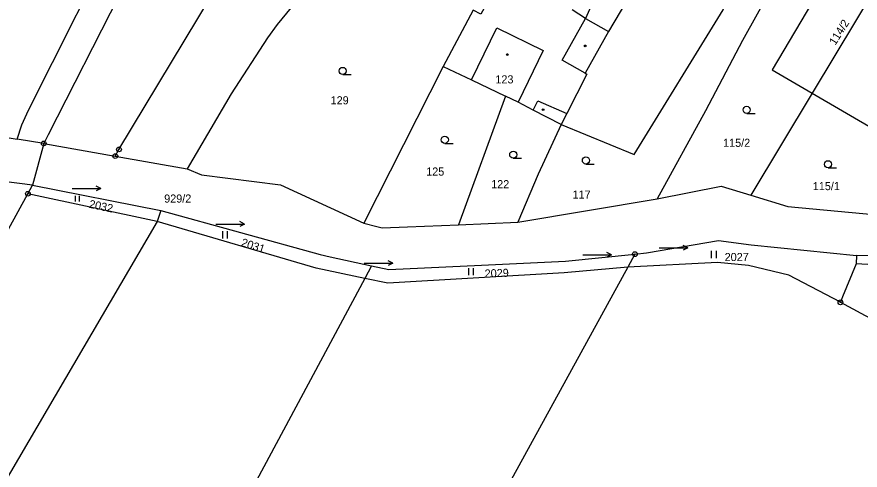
# Model space of a CAD drawing. Extents: x -504988 to -494607, y -1123820 to -1114018.
# Drawn here: x -501863.6 to -501686.6, y -1120941.2 to -1120846.2 of the extents above; entities that cross this region are included whole.
import ezdxf

# ---------------------------------------------------------------- set-up
doc = ezdxf.new("R2010")
doc.units = 0
for name, color, linetype in [('Hranice parcel', 7, 'Continuous'), ('Parcelní čísla', 7, 'Continuous'), ('Vnitřní kresba', 7, 'Continuous'), ('Značky bodu BP', 7, 'Continuous'), ('Značky budov', 7, 'Continuous'), ('Značky kultur', 7, 'Continuous')]:
    doc.layers.add(name, color=color, linetype=linetype)

msp = doc.modelspace()

# ---------------------------------------------------------------- linework, layer by layer
at = {"layer": 'Hranice parcel'}
for p, q in [((-501726.73, -1120807.31), (-501744.25, -1120846.56)), ((-501744.25, -1120846.56), (-501747.07, -1120844.71)), ((-501744.25, -1120846.56), (-501739.44, -1120849.26)), ((-501774.1, -1120856.61), (-501790.74, -1120889.44)), ((-501696.69, -1120862.21), (-501709.57, -1120883.59)), ((-501696.69, -1120862.21), (-501683.14, -1120870.12)), ((-501761.01, -1120862.86), (-501770.93, -1120889.8)), ((-501857.92, -1120872.74), (-501863.51, -1120871.84)), ((-501857.92, -1120872.74), (-501860.27, -1120881.48)), ((-501857.92, -1120872.74), (-501842.92, -1120875.39)), ((-501842.92, -1120875.39), (-501827.86, -1120878.05)), ((-501860.27, -1120881.48), (-501866.29, -1120880.69)), ((-501861.26, -1120883.28), (-501860.27, -1120881.48)), ((-501860.27, -1120881.48), (-501833.33, -1120886.8)), ((-501834.14, -1120889.09), (-501861.26, -1120883.28)), ((-501758.43, -1120889.23), (-501729.19, -1120884.32)), ((-501833.33, -1120886.8), (-501834.14, -1120889.09)), ((-501834.14, -1120889.09), (-501926.63, -1121046.93)), ((-501770.93, -1120889.8), (-501758.43, -1120889.23)), ((-501733.89, -1120895.94), (-501735.39, -1120898.67)), ((-501789.17, -1120898.39), (-501790.58, -1120901.02)), ((-501790.58, -1120901.02), (-501877.75, -1121063.72))]:
    msp.add_line(p, q, dxfattribs=at)
for points in [[(-501819.89, -1120793.44), (-501823.45, -1120801.27), (-501833.24, -1120823.69), (-501842.13, -1120841.68), (-501857.02, -1120870.96), (-501857.92, -1120872.74)], [(-501863.51, -1120871.84), (-501862.56, -1120868.86), (-501861.12, -1120865.76), (-501840.91, -1120825.58), (-501838.73, -1120821.11), (-501836.66, -1120816.58), (-501827.47, -1120795.56)], [(-501749.36, -1120868.76), (-501734.08, -1120875.07), (-501715.38, -1120844.71), (-501713.89, -1120841.08), (-501715.31, -1120840.5), (-501704.95, -1120819.9), (-501704.11, -1120820.34), (-501700.58, -1120813.59), (-501698.32, -1120808.95)], [(-501842.92, -1120875.39), (-501842.15, -1120873.98), (-501806.38, -1120814.64), (-501804.08, -1120810.84), (-501804.07, -1120810.82)], [(-501719.75, -1120811.61), (-501729.94, -1120834.52), (-501730.56, -1120834.27), (-501739.44, -1120849.26)], [(-501690.12, -1120813.77), (-501705.14, -1120840.05), (-501711.33, -1120851.18), (-501719.11, -1120865.94), (-501729.19, -1120884.32)], [(-501792.59, -1120826.31), (-501793.85, -1120828.25), (-501795.72, -1120831.21), (-501799.86, -1120837.02), (-501804.44, -1120842.19), (-501808.94, -1120847.82), (-501810.99, -1120850.62), (-501818.61, -1120862.34), (-501827.86, -1120878.05)], [(-501675.63, -1120837.86), (-501681.13, -1120834.59), (-501682.3, -1120836.57), (-501690.07, -1120831.96), (-501693.34, -1120837.47), (-501695.53, -1120836.17), (-501697.65, -1120839.81), (-501695.49, -1120841.09), (-501705.12, -1120857.31), (-501696.69, -1120862.21)], [(-501675.63, -1120837.86), (-501678.16, -1120842.01), (-501682.83, -1120839.18), (-501696.69, -1120862.21)], [(-501763.75, -1120841.18), (-501766.23, -1120845.66), (-501767.82, -1120844.82), (-501774.1, -1120856.61)], [(-501739.44, -1120849.26), (-501744.36, -1120858.02), (-501743.97, -1120858.25), (-501748.18, -1120866.46), (-501749.36, -1120868.76)], [(-501774.1, -1120856.61), (-501768.15, -1120859.4), (-501761.01, -1120862.86)], [(-501749.36, -1120868.76), (-501755.22, -1120865.79), (-501758.42, -1120864.11), (-501761.01, -1120862.86)], [(-501878.85, -1120864.39), (-501871.07, -1120870.62), (-501863.51, -1120871.84)], [(-501749.36, -1120868.76), (-501754.18, -1120879.16), (-501758.43, -1120889.23)], [(-501827.86, -1120878.05), (-501824.83, -1120879.32), (-501808.24, -1120881.41), (-501790.74, -1120889.44)], [(-501729.19, -1120884.32), (-501715.8, -1120881.68), (-501709.57, -1120883.59)], [(-501945.82, -1121026.21), (-501921.73, -1120992.61), (-501906.64, -1120969.19), (-501903.89, -1120964.92), (-501893.74, -1120942.43), (-501861.26, -1120883.28)], [(-501709.57, -1120883.59), (-501701.77, -1120885.98), (-501680.8, -1120887.9), (-501679.36, -1120885.55)], [(-501833.33, -1120886.8), (-501799.96, -1120896.02), (-501797.8, -1120896.49), (-501789.17, -1120898.39)], [(-501790.58, -1120901.02), (-501800.78, -1120898.88), (-501834.14, -1120889.09)], [(-501790.74, -1120889.44), (-501788.07, -1120890.17), (-501786.89, -1120890.41), (-501781.59, -1120890.2), (-501770.93, -1120889.8)], [(-501733.89, -1120895.94), (-501731.49, -1120895.7), (-501716.33, -1120893.11), (-501709.47, -1120894.01), (-501687.41, -1120896.26), (-501687.49, -1120897.94)], [(-501789.17, -1120898.39), (-501785.51, -1120899.19), (-501766.05, -1120898.24), (-501748.48, -1120897.39), (-501733.89, -1120895.94)], [(-501690.77, -1120906.04), (-501701.59, -1120900.34), (-501710.09, -1120898.3), (-501716.54, -1120897.7), (-501735.39, -1120898.67)], [(-501735.39, -1120898.67), (-501784.28, -1120987.7), (-501833.16, -1121076.73)], [(-501735.39, -1120898.67), (-501748.72, -1120899.88), (-501785.72, -1120902.04), (-501790.58, -1120901.02)], [(-501687.49, -1120897.94), (-501690.32, -1120904.92), (-501690.77, -1120906.04)], [(-501653.59, -1120909.15), (-501667.74, -1120902.15), (-501679, -1120898.49), (-501687.49, -1120897.94)], [(-501690.77, -1120906.04), (-501686.48, -1120908.33), (-501663.72, -1120920.49), (-501660.53, -1120922.2)]]:
    msp.add_lwpolyline(points, dxfattribs=at)
at = {"layer": 'Vnitřní kresba'}
for p, q in [((-501749.18, -1120855.32), (-501744.25, -1120846.56)), ((-501768.15, -1120859.4), (-501762.88, -1120848.52)), ((-501762.88, -1120848.52), (-501753.15, -1120853.23)), ((-501753.15, -1120853.23), (-501758.42, -1120864.11)), ((-501744.36, -1120858.02), (-501749.18, -1120855.32)), ((-501755.22, -1120865.79), (-501754.28, -1120863.82)), ((-501754.28, -1120863.82), (-501748.18, -1120866.46)), ((-501678.43, -1120896.5), (-501687.41, -1120896.26))]:
    msp.add_line(p, q, dxfattribs=at)
at = {"layer": 'Značky bodu BP'}
for centre, radius in [((-501857.92, -1120872.74), 0.5), ((-501857.92, -1120872.74), 0.0303), ((-501842.15, -1120873.98), 0.5), ((-501842.15, -1120873.98), 0.0303), ((-501842.92, -1120875.39), 0.5), ((-501842.92, -1120875.39), 0.0303), ((-501861.26, -1120883.28), 0.5), ((-501861.26, -1120883.28), 0.0303), ((-501733.89, -1120895.94), 0.5), ((-501733.89, -1120895.94), 0.0303), ((-501690.77, -1120906.04), 0.5), ((-501690.77, -1120906.04), 0.0303)]:
    msp.add_circle(centre, radius, dxfattribs=at)
at = {"layer": 'Značky budov'}
for centre in [(-501744.31, -1120852.29), (-501760.66, -1120854.11), (-501753.15, -1120865.65)]:
    msp.add_circle(centre, 0.175, dxfattribs=at)
at = {"layer": 'Značky kultur'}
for p, q in [((-501795.21, -1120858.3), (-501793.46, -1120858.3)), ((-501710.44, -1120866.46), (-501708.69, -1120866.46)), ((-501773.78, -1120872.72), (-501772.03, -1120872.72)), ((-501759.41, -1120875.85), (-501757.66, -1120875.85)), ((-501744.17, -1120877.05), (-501742.42, -1120877.05)), ((-501693.37, -1120877.86), (-501691.62, -1120877.86)), ((-501845.96, -1120882.17), (-501846.94, -1120881.67)), ((-501851.96, -1120882.17), (-501845.96, -1120882.17)), ((-501845.96, -1120882.17), (-501846.94, -1120882.67)), ((-501851.24, -1120884.94), (-501851.24, -1120883.74)), ((-501850.44, -1120884.94), (-501850.44, -1120883.74)), ((-501821.83, -1120889.63), (-501815.83, -1120889.63)), ((-501815.83, -1120889.63), (-501816.81, -1120889.13)), ((-501815.83, -1120889.63), (-501816.81, -1120890.13)), ((-501820.38, -1120892.65), (-501820.38, -1120891.15)), ((-501819.38, -1120892.65), (-501819.38, -1120891.15)), ((-501722.77, -1120894.61), (-501723.75, -1120894.11)), ((-501738.8, -1120896.11), (-501739.78, -1120895.61)), ((-501728.77, -1120894.61), (-501722.77, -1120894.61)), ((-501722.77, -1120894.61), (-501723.75, -1120895.11)), ((-501717.79, -1120896.78), (-501717.79, -1120895.28)), ((-501716.79, -1120896.78), (-501716.79, -1120895.28)), ((-501784.68, -1120897.84), (-501785.66, -1120897.34)), ((-501744.8, -1120896.11), (-501738.8, -1120896.11)), ((-501738.8, -1120896.11), (-501739.78, -1120896.61)), ((-501790.68, -1120897.84), (-501784.68, -1120897.84)), ((-501784.68, -1120897.84), (-501785.66, -1120898.34)), ((-501768.74, -1120900.37), (-501768.74, -1120898.87)), ((-501767.74, -1120900.37), (-501767.74, -1120898.87))]:
    msp.add_line(p, q, dxfattribs=at)
for centre in [(-501795.21, -1120857.55), (-501710.44, -1120865.71), (-501773.78, -1120871.97), (-501759.41, -1120875.1), (-501744.17, -1120876.3), (-501693.37, -1120877.11)]:
    msp.add_circle(centre, 0.75, dxfattribs=at)

# ---------------------------------------------------------------- texts
at = {"layer": 'Parcelní čísla'}
for s, rotation, p in [('114/2', 58, (-501691.84, -1120852.28)), ('2032', 348, (-501848.55, -1120886.19)), ('2031', 342, (-501816.65, -1120894.19)), ('2029', 2, (-501765.39, -1120900.86))]:
    msp.add_text(s, height=1.7, rotation=rotation, dxfattribs=at).set_placement(p)
for s, p in [('123', (-501763.17, -1120860.16)), ('129', (-501797.74, -1120864.55)), ('115/2', (-501715.39, -1120873.45)), ('125', (-501777.68, -1120879.48)), ('122', (-501764.05, -1120882.13)), ('115/1', (-501696.57, -1120882.53)), ('929/2', (-501832.66, -1120885.14)), ('117', (-501746.98, -1120884.31)), ('2027', (-501715.06, -1120897.39))]:
    msp.add_text(s, height=1.7, dxfattribs=at).set_placement(p)

doc.saveas('drawing.dxf')
